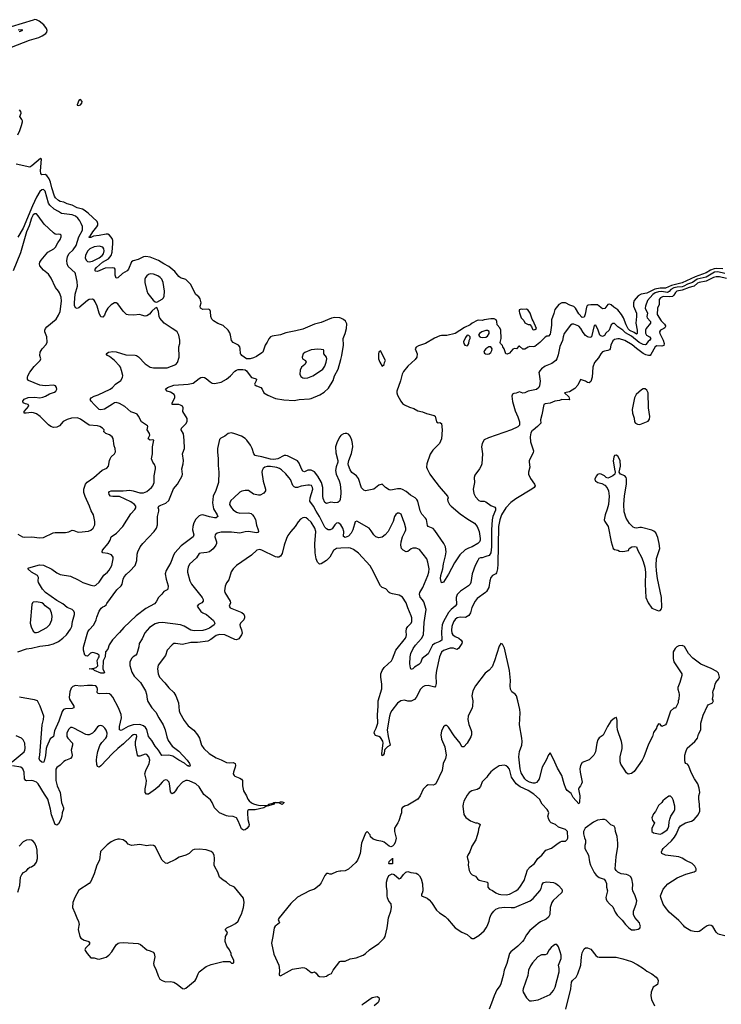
# Model space of a CAD drawing. Header units: inches. Extents: x 1473912 to 1647258, y 640388 to 773423.
# Tile 417 of 420: x 1586211 to 1594490, y 709068 to 720695. Entities that reach past the tile are written whole.
import ezdxf

# ---------------------------------------------------------------- set-up
doc = ezdxf.new("R2010")
doc.units = ezdxf.units.IN
doc.header["$MEASUREMENT"] = 0
for name, color, linetype in [('B5780', 7, 'Continuous'), ('B5781', 7, 'Continuous'), ('B5782', 7, 'Continuous'), ('B5790', 7, 'Continuous'), ('B5791', 7, 'Continuous')]:
    doc.layers.add(name, color=color, linetype=linetype)

msp = doc.modelspace()

# ---------------------------------------------------------------- linework, layer by layer
at = {"layer": 'B5780', "color": 5, "elevation": 720}
for points in [[(1586909, 710000), (1586902, 709950), (1586919, 709870), (1586931, 709850), (1586970, 709827), (1587015, 709815), (1587024, 709810), (1587037, 709790), (1587027, 709770), (1586986, 709730), (1586981, 709710), (1586983, 709703), (1587005, 709670), (1587050, 709618), (1587090, 709619), (1587124, 709604), (1587150, 709600), (1587230, 709625), (1587261, 709650), (1587298, 709690), (1587348, 709772), (1587371, 709789), (1587390, 709796), (1587430, 709800), (1587608, 709788), (1587635, 709775), (1587710, 709711), (1587750, 709701), (1587785, 709685), (1587798, 709670), (1587806, 709630), (1587788, 709550), (1587793, 709530), (1587822, 709470), (1587844, 709404), (1587866, 709366), (1587890, 709348), (1587930, 709335), (1587990, 709337), (1588030, 709330), (1588070, 709308), (1588130, 709256), (1588150, 709251), (1588170, 709259), (1588280, 709350), (1588294, 709370), (1588315, 709430), (1588327, 709450), (1588410, 709513), (1588470, 709538), (1588612, 709572), (1588690, 709574), (1588710, 709554), (1588730, 709554), (1588736, 709564), (1588738, 709590), (1588708, 709648), (1588707, 709667), (1588688, 709710), (1588655, 709755), (1588635, 709810), (1588639, 709870), (1588653, 709887), (1588662, 709910), (1588655, 709930), (1588635, 709950), (1588654, 709970), (1588714, 710000)], [(1589236, 710000), (1589227, 709993), (1589213, 709970), (1589199, 709870), (1589182, 709790), (1589210, 709662), (1589267, 709530), (1589276, 709470), (1589272, 709412), (1589290, 709405), (1589430, 709483), (1589550, 709503), (1589570, 709501), (1589590, 709491), (1589650, 709444), (1589670, 709444), (1589690, 709450), (1589710, 709436), (1589728, 709408), (1589750, 709395), (1589790, 709391), (1589830, 709401), (1589850, 709415), (1589890, 709431), (1589909, 709470), (1589987, 709573), (1590000, 709577)]]:
    msp.add_lwpolyline(points, dxfattribs=at)
at = {"layer": 'B5781', "color": 5}
for points, elevation in [([(1586930, 719752), (1586910, 719739), (1586889, 719690), (1586890, 719685), (1586910, 719680), (1586930, 719690), (1586945, 719710), (1586947, 719730)], 640), ([(1587150, 718019), (1587090, 718013), (1587039, 717990), (1587010, 717962), (1586986, 717910), (1586984, 717884), (1586994, 717854), (1587010, 717839), (1587030, 717835), (1587070, 717842), (1587150, 717881), (1587185, 717910), (1587198, 717930), (1587207, 717967), (1587202, 717990), (1587190, 718007)], 660), ([(1587750, 717694), (1587730, 717686), (1587710, 717670), (1587697, 717650), (1587689, 717630), (1587687, 717590), (1587712, 717492), (1587723, 717463), (1587784, 717384), (1587810, 717362), (1587830, 717358), (1587890, 717395), (1587908, 717412), (1587916, 717430), (1587921, 717490), (1587905, 717590), (1587888, 717630), (1587870, 717650), (1587842, 717670), (1587790, 717691)], 660), ([(1589730, 716803), (1589650, 716795), (1589574, 716766), (1589555, 716750), (1589544, 716710), (1589547, 716690), (1589584, 716670), (1589592, 716650), (1589576, 716624), (1589535, 716590), (1589522, 716558), (1589518, 716510), (1589530, 716481), (1589550, 716465), (1589570, 716460), (1589610, 716465), (1589670, 716489), (1589750, 716539), (1589786, 716570), (1589810, 716605), (1589826, 716650), (1589834, 716690), (1589833, 716710), (1589798, 716750), (1589801, 716790), (1589796, 716796), (1589770, 716802)], 660), ([(1586410, 713819), (1586370, 713815), (1586362, 713810), (1586352, 713788), (1586336, 713570), (1586346, 713526), (1586370, 713475), (1586390, 713459), (1586410, 713458), (1586430, 713464), (1586530, 713517), (1586566, 713554), (1586590, 713610), (1586592, 713650), (1586587, 713690), (1586570, 713731), (1586513, 713773), (1586490, 713798), (1586473, 713810)], 680), ([(1589148, 711412), (1589145, 711425), (1589148, 711430), (1589198, 711442), (1589210, 711451), (1589268, 711452), (1589290, 711460), (1589310, 711460), (1589332, 711450), (1589310, 711429), (1589270, 711449), (1589230, 711450), (1589214, 711446), (1589214, 711430)], 680)]:
    msp.add_lwpolyline(points, close=True, dxfattribs=dict(at, elevation=elevation))
for points, elevation in [([(1586190, 719336), (1586213, 719387), (1586233, 719447), (1586243, 719490), (1586242, 719502), (1586237, 719517), (1586214, 719550), (1586227, 719590), (1586225, 719610), (1586210, 719630)], 640), ([(1590000, 717169), (1589990, 717173), (1589930, 717179), (1589890, 717171), (1589770, 717118), (1589690, 717101), (1589550, 717042), (1589470, 717020), (1589350, 716997), (1589290, 716974), (1589190, 716957), (1589170, 716948), (1589150, 716927), (1589132, 716888), (1589107, 716850), (1589079, 716770), (1589070, 716760), (1589004, 716716), (1588970, 716701), (1588930, 716690), (1588889, 716690), (1588831, 716731), (1588823, 716743), (1588818, 716750), (1588813, 716813), (1588807, 716830), (1588792, 716850), (1588730, 716884), (1588710, 716907), (1588700, 716970), (1588690, 716996), (1588670, 717030), (1588610, 717084), (1588549, 717109), (1588499, 717139), (1588479, 717159), (1588465, 717190), (1588463, 717250), (1588455, 717270), (1588437, 717277), (1588370, 717273), (1588344, 717290), (1588342, 717310), (1588353, 717350), (1588339, 717399), (1588324, 717424), (1588289, 717450), (1588228, 717570), (1588170, 717628), (1588110, 717647), (1588090, 717663), (1588042, 717722), (1587970, 717782), (1587910, 717811), (1587850, 717853), (1587750, 717890), (1587701, 717899), (1587670, 717893), (1587610, 717864), (1587550, 717848), (1587530, 717835), (1587494, 717750), (1587477, 717730), (1587424, 717696), (1587370, 717645), (1587350, 717641), (1587339, 717679), (1587339, 717750), (1587330, 717760), (1587310, 717763), (1587221, 717759), (1587190, 717750), (1587149, 717729), (1587123, 717723), (1587104, 717724), (1587100, 717730), (1587103, 717750), (1587117, 717770), (1587188, 717830), (1587259, 717870), (1587290, 717910), (1587302, 717950), (1587310, 718050), (1587308, 718088), (1587300, 718110), (1587269, 718149), (1587250, 718161), (1587230, 718164), (1587150, 718145), (1587083, 718137), (1587050, 718121), (1587030, 718124), (1587029, 718130), (1587042, 718138), (1587073, 718190), (1587122, 718250), (1587131, 718270), (1587132, 718290), (1587124, 718310), (1587018, 718410), (1586970, 718446), (1586950, 718457), (1586890, 718474), (1586830, 718505), (1586770, 718519), (1586730, 718540), (1586690, 718549), (1586670, 718560), (1586634, 718590), (1586622, 718610), (1586590, 718710), (1586576, 718776), (1586557, 718817), (1586530, 718853), (1586510, 718867), (1586470, 718864), (1586459, 718879), (1586457, 718910), (1586469, 719049), (1586456, 719056), (1586353, 718967), (1586330, 718954), (1586170, 718989)], 640), ([(1586190, 713229), (1586290, 713267), (1586350, 713273), (1586450, 713299), (1586550, 713309), (1586610, 713324), (1586670, 713354), (1586719, 713390), (1586763, 713430), (1586810, 713498), (1586826, 713530), (1586835, 713590), (1586856, 713670), (1586856, 713690), (1586849, 713710), (1586830, 713730), (1586772, 713752), (1586719, 713799), (1586650, 713838), (1586515, 713930), (1586481, 713970), (1586431, 714050), (1586428, 714070), (1586431, 714110), (1586422, 714130), (1586350, 714170), (1586310, 714207), (1586310, 714218), (1586317, 714223), (1586443, 714257), (1586490, 714255), (1586590, 714208), (1586650, 714165), (1586690, 714144), (1586810, 714122), (1586901, 714081), (1586955, 714050), (1587050, 714018), (1587089, 714011), (1587110, 714016), (1587150, 714053), (1587205, 714135), (1587248, 714172), (1587266, 714194), (1587296, 714250), (1587315, 714330), (1587314, 714350), (1587294, 714374), (1587252, 714392), (1587190, 714400), (1587184, 714410), (1587189, 714430), (1587254, 714510), (1587277, 714550), (1587291, 714589), (1587352, 714630), (1587426, 714710), (1587521, 714859), (1587570, 714910), (1587582, 714930), (1587581, 714950), (1587567, 714970), (1587522, 715002), (1587390, 715063), (1587310, 715064), (1587283, 715070), (1587265, 715090), (1587261, 715110), (1587270, 715123), (1587290, 715130), (1587430, 715131), (1587510, 715139), (1587550, 715132), (1587629, 715109), (1587670, 715106), (1587710, 715122), (1587765, 715170), (1587781, 715190), (1587796, 715230), (1587798, 715310), (1587813, 715390), (1587813, 715410), (1587802, 715442), (1587783, 715470), (1587767, 715510), (1587776, 715570), (1587778, 715650), (1587792, 715730), (1587773, 715734), (1587750, 715731), (1587730, 715741), (1587727, 715750), (1587746, 715790), (1587742, 715810), (1587716, 715850), (1587722, 715890), (1587717, 715897), (1587647, 715947), (1587613, 716013), (1587595, 716035), (1587570, 716048), (1587523, 716063), (1587450, 716126), (1587390, 716163), (1587350, 716173), (1587330, 716169), (1587304, 716156), (1587210, 716094), (1587170, 716086), (1587150, 716092), (1587090, 716150), (1587053, 716190), (1587043, 716210), (1587053, 716230), (1587089, 716250), (1587135, 716265), (1587278, 716330), (1587306, 716350), (1587341, 716390), (1587403, 716436), (1587425, 716470), (1587426, 716494), (1587414, 716554), (1587402, 716590), (1587390, 716608), (1587330, 716670), (1587270, 716716), (1587245, 716730), (1587233, 716750), (1587259, 716770), (1587310, 716778), (1587350, 716771), (1587463, 716737), (1587573, 716733), (1587590, 716728), (1587614, 716714), (1587690, 716631), (1587751, 716590), (1587790, 716582), (1587950, 716583), (1588055, 716625), (1588073, 716647), (1588092, 716708), (1588089, 716830), (1588100, 716870), (1588101, 716910), (1588090, 716970), (1588068, 717008), (1588030, 717038), (1588008, 717048), (1587917, 717110), (1587864, 717170), (1587855, 717190), (1587849, 717250), (1587830, 717298), (1587810, 717288), (1587770, 717254), (1587742, 717218), (1587710, 717199), (1587690, 717194), (1587650, 717204), (1587630, 717214), (1587554, 717206), (1587490, 717208), (1587470, 717215), (1587430, 717252), (1587370, 717341), (1587350, 717352), (1587330, 717351), (1587290, 717326), (1587251, 717289), (1587229, 717250), (1587210, 717204), (1587190, 717183), (1587170, 717185), (1587147, 717230), (1587124, 717310), (1587103, 717363), (1587090, 717384), (1587070, 717396), (1587030, 717390), (1587010, 717377), (1586910, 717292), (1586890, 717284), (1586870, 717293), (1586859, 717319), (1586858, 717350), (1586867, 717453), (1586893, 717550), (1586890, 717602), (1586870, 717695), (1586865, 717705), (1586782, 717782), (1586770, 717810), (1586766, 717850), (1586773, 717893), (1586789, 717930), (1586843, 717977), (1586879, 718030), (1586910, 718130), (1586952, 718210), (1586951, 718251), (1586938, 718290), (1586920, 718320), (1586898, 718350), (1586870, 718375), (1586830, 718391), (1586705, 718405), (1586670, 718431), (1586618, 718458), (1586565, 718505), (1586549, 718529), (1586512, 718670), (1586490, 718690), (1586470, 718686), (1586450, 718665), (1586410, 718598), (1586362, 718498), (1586250, 718231), (1586190, 718127)], 660), ([(1586190, 714621), (1586242, 714590), (1586270, 714585), (1586352, 714588), (1586445, 714575), (1586490, 714581), (1586605, 714635), (1586630, 714639), (1586750, 714638), (1586790, 714648), (1586830, 714666), (1586850, 714665), (1586890, 714648), (1586910, 714645), (1587023, 714657), (1587050, 714667), (1587079, 714690), (1587096, 714730), (1587096, 714770), (1587081, 714850), (1587055, 714895), (1587036, 714950), (1586983, 715063), (1586966, 715110), (1586967, 715150), (1586987, 715210), (1587006, 715234), (1587086, 715290), (1587185, 715375), (1587239, 715401), (1587257, 715423), (1587269, 715490), (1587277, 715510), (1587290, 715531), (1587329, 715570), (1587342, 715590), (1587339, 715630), (1587324, 715664), (1587313, 715750), (1587303, 715770), (1587270, 715794), (1587229, 715810), (1587210, 715825), (1587205, 715830), (1587209, 715850), (1587189, 715870), (1587157, 715890), (1587130, 715899), (1587030, 715905), (1586930, 715977), (1586894, 715994), (1586822, 715990), (1586770, 715975), (1586724, 715950), (1586682, 715898), (1586650, 715882), (1586610, 715878), (1586579, 715890), (1586550, 715910), (1586454, 716010), (1586410, 716041), (1586374, 716054), (1586350, 716057), (1586288, 716048), (1586262, 716050), (1586263, 716070), (1586317, 716130), (1586309, 716149), (1586278, 716158), (1586253, 716170), (1586249, 716190), (1586265, 716215), (1586310, 716232), (1586390, 716236), (1586450, 716231), (1586483, 716237), (1586515, 716250), (1586562, 716278), (1586622, 716298), (1586637, 716310), (1586649, 716330), (1586645, 716350), (1586633, 716370), (1586610, 716381), (1586510, 716372), (1586450, 716381), (1586316, 716436), (1586303, 716450), (1586302, 716470), (1586308, 716490), (1586330, 716533), (1586381, 716599), (1586453, 716670), (1586461, 716690), (1586449, 716730), (1586453, 716770), (1586476, 716810), (1586522, 716858), (1586534, 716886), (1586530, 716950), (1586508, 717010), (1586507, 717030), (1586517, 717050), (1586532, 717068), (1586640, 717160), (1586670, 717205), (1586689, 717250), (1586703, 717370), (1586700, 717420), (1586681, 717470), (1586670, 717490), (1586633, 717533), (1586582, 717642), (1586549, 717689), (1586490, 717736), (1586450, 717790), (1586444, 717810), (1586450, 717830), (1586464, 717856), (1586543, 717950), (1586612, 717990), (1586635, 718010), (1586660, 718060), (1586690, 718098), (1586701, 718130), (1586699, 718150), (1586690, 718157), (1586670, 718161), (1586650, 718159), (1586630, 718164), (1586610, 718177), (1586499, 718279), (1586430, 718380), (1586410, 718401), (1586390, 718402), (1586370, 718389), (1586350, 718352), (1586321, 718259), (1586290, 718188), (1586219, 717941), (1586133, 717730)], 680), ([(1590000, 715099), (1589992, 715028), (1589984, 715010), (1589965, 714995), (1589930, 714991), (1589884, 714996), (1589830, 714982), (1589810, 714993), (1589790, 715039), (1589786, 715070), (1589786, 715170), (1589771, 715230), (1589730, 715305), (1589690, 715355), (1589650, 715376), (1589630, 715377), (1589610, 715374), (1589570, 715355), (1589550, 715364), (1589535, 715390), (1589510, 715460), (1589490, 715486), (1589370, 715543), (1589350, 715548), (1589330, 715547), (1589255, 715510), (1589210, 715503), (1589170, 715507), (1589070, 715534), (1589004, 715544), (1588990, 715550), (1588973, 715570), (1588954, 715630), (1588933, 715670), (1588893, 715730), (1588870, 715751), (1588830, 715775), (1588750, 715805), (1588710, 715815), (1588670, 715810), (1588630, 715776), (1588586, 715754), (1588570, 715736), (1588545, 715630), (1588543, 715590), (1588551, 715511), (1588551, 715430), (1588559, 715350), (1588557, 715230), (1588526, 715134), (1588495, 715070), (1588484, 714990), (1588498, 714918), (1588540, 714850), (1588547, 714830), (1588530, 714813), (1588508, 714812), (1588450, 714823), (1588370, 714848), (1588350, 714844), (1588330, 714835), (1588290, 714795), (1588267, 714753), (1588252, 714710), (1588249, 714669), (1588266, 714610), (1588259, 714590), (1588118, 714482), (1588042, 714398), (1588024, 714370), (1587993, 714287), (1587940, 714190), (1587929, 714150), (1587939, 714090), (1587962, 714010), (1587959, 713970), (1587950, 713961), (1587910, 713944), (1587888, 713910), (1587850, 713870), (1587820, 713820), (1587801, 713799), (1587699, 713741), (1587585, 713655), (1587441, 713519), (1587390, 713459), (1587306, 713374), (1587268, 713312), (1587250, 713262), (1587225, 713230), (1587219, 713170), (1587196, 713124), (1587190, 713030), (1587213, 712987), (1587202, 712978), (1587170, 712980), (1587092, 713010), (1587082, 713022), (1587029, 713030), (1587090, 713037), (1587113, 713046), (1587133, 713067), (1587125, 713130), (1587139, 713161), (1587148, 713170), (1587148, 713190), (1587125, 713205), (1587090, 713219), (1587070, 713221), (1587047, 713213), (1587010, 713178), (1586990, 713182), (1586978, 713190), (1586962, 713250), (1586965, 713285), (1587015, 713465), (1587030, 713491), (1587084, 713550), (1587112, 713608), (1587120, 713640), (1587149, 713711), (1587173, 713747), (1587190, 713761), (1587212, 713768), (1587230, 713785), (1587238, 713802), (1587358, 713962), (1587409, 714010), (1587419, 714030), (1587433, 714090), (1587445, 714115), (1587472, 714148), (1587510, 714181), (1587572, 714250), (1587594, 714310), (1587597, 714383), (1587603, 714410), (1587634, 714470), (1587662, 714510), (1587797, 714650), (1587827, 714690), (1587836, 714730), (1587836, 714830), (1587851, 714890), (1587853, 714910), (1587845, 714930), (1587852, 714950), (1587876, 714964), (1587934, 714986), (1587970, 715019), (1588025, 715155), (1588073, 715210), (1588129, 715310), (1588133, 715327), (1588124, 715390), (1588141, 715450), (1588145, 715490), (1588130, 715570), (1588149, 715611), (1588154, 715630), (1588153, 715730), (1588143, 715803), (1588118, 715850), (1588122, 715870), (1588170, 715921), (1588187, 715950), (1588187, 715987), (1588136, 716070), (1588138, 716110), (1588131, 716131), (1588110, 716144), (1588090, 716150), (1588009, 716150), (1588008, 716170), (1588040, 716230), (1588042, 716250), (1588033, 716270), (1587990, 716297), (1587949, 716310), (1587930, 716330), (1587953, 716350), (1588030, 716380), (1588198, 716390), (1588258, 716402), (1588330, 716459), (1588350, 716469), (1588370, 716472), (1588390, 716469), (1588410, 716457), (1588457, 716417), (1588482, 716402), (1588510, 716397), (1588550, 716405), (1588590, 716416), (1588652, 716450), (1588698, 716490), (1588750, 716545), (1588770, 716556), (1588790, 716563), (1588844, 716564), (1588870, 716561), (1588886, 716550), (1588929, 716489), (1588947, 716470), (1588990, 716458), (1589004, 716450), (1589002, 716430), (1588982, 716390), (1588984, 716384), (1589005, 716370), (1589055, 716350), (1589072, 716332), (1589090, 716290), (1589140, 716260), (1589230, 716223), (1589326, 716206), (1589450, 716199), (1589510, 716209), (1589630, 716217), (1589650, 716223), (1589754, 716266), (1589804, 716296), (1589855, 716345), (1589910, 716435), (1589925, 716490), (1589968, 716570), (1590000, 716683)], 640), ([(1590000, 715785), (1589988, 715770), (1589956, 715710), (1589939, 715650), (1589941, 715581), (1589965, 715490), (1589965, 715470), (1589944, 715416), (1589937, 715370), (1589944, 715330), (1589981, 715250), (1589993, 715210), (1590000, 715124)], 640), ([(1590000, 714731), (1589976, 714750), (1589970, 714753), (1589950, 714750), (1589930, 714730), (1589898, 714682), (1589874, 714670), (1589850, 714672), (1589830, 714682), (1589810, 714702), (1589749, 714830), (1589710, 714890), (1589677, 714950), (1589636, 715010), (1589637, 715050), (1589668, 715150), (1589667, 715170), (1589653, 715193), (1589630, 715200), (1589610, 715198), (1589534, 715186), (1589490, 715169), (1589467, 715170), (1589450, 715179), (1589435, 715195), (1589405, 715265), (1589388, 715290), (1589353, 715333), (1589301, 715381), (1589275, 715395), (1589245, 715405), (1589170, 715420), (1589130, 715420), (1589102, 715410), (1589085, 715395), (1589072, 715370), (1589069, 715351), (1589085, 715245), (1589110, 715150), (1589110, 715130), (1589090, 715102), (1589050, 715081), (1589030, 715080), (1588970, 715092), (1588910, 715135), (1588870, 715137), (1588833, 715127), (1588810, 715115), (1588736, 715050), (1588704, 715016), (1588690, 714990), (1588688, 714970), (1588710, 714930), (1588730, 714909), (1588770, 714881), (1588810, 714869), (1588910, 714873), (1588942, 714862), (1588958, 714850), (1588975, 714830), (1588994, 714794), (1589005, 714725), (1589026, 714670), (1589027, 714650), (1589019, 714641), (1589005, 714635), (1588910, 714650), (1588873, 714647), (1588808, 714632), (1588710, 714642), (1588630, 714644), (1588590, 714642), (1588541, 714630), (1588518, 714610), (1588513, 714590), (1588532, 714530), (1588533, 714510), (1588525, 714490), (1588493, 714447), (1588450, 714410), (1588418, 714402), (1588350, 714397), (1588330, 714390), (1588298, 714342), (1588216, 714264), (1588199, 714230), (1588190, 714190), (1588192, 714170), (1588217, 714070), (1588240, 714030), (1588364, 713870), (1588375, 713850), (1588376, 713830), (1588361, 713810), (1588321, 713790), (1588305, 713770), (1588350, 713705), (1588370, 713689), (1588415, 713670), (1588499, 713599), (1588514, 713570), (1588507, 713550), (1588451, 713510), (1588410, 713493), (1588370, 713484), (1588270, 713478), (1588230, 713486), (1588150, 713533), (1588109, 713551), (1587897, 713577), (1587850, 713574), (1587810, 713562), (1587741, 713519), (1587687, 713453), (1587656, 713384), (1587622, 713330), (1587618, 713290), (1587594, 713206), (1587580, 713190), (1587551, 713170), (1587530, 713150), (1587512, 713110), (1587512, 713070), (1587535, 712990), (1587562, 712942), (1587635, 712870), (1587694, 712770), (1587709, 712730), (1587714, 712670), (1587724, 712644), (1587770, 712570), (1587819, 712519), (1587852, 712450), (1587904, 712370), (1587929, 712310), (1587946, 712226), (1587963, 712183), (1588010, 712118), (1588090, 712056), (1588188, 711950), (1588213, 711910), (1588221, 711890), (1588218, 711882), (1588210, 711875), (1588203, 711883), (1588190, 711886), (1588155, 711915), (1588090, 711950), (1588017, 711997), (1587970, 712009), (1587888, 712008), (1587848, 712070), (1587810, 712116), (1587770, 712184), (1587732, 712230), (1587712, 712312), (1587697, 712337), (1587670, 712357), (1587629, 712371), (1587550, 712369), (1587490, 712350), (1587410, 712301), (1587390, 712309), (1587387, 712350), (1587413, 712450), (1587410, 712490), (1587376, 712570), (1587310, 712694), (1587290, 712720), (1587270, 712733), (1587230, 712738), (1587154, 712734), (1587138, 712738), (1587126, 712750), (1587128, 712790), (1587125, 712810), (1587110, 712827), (1587070, 712831), (1587010, 712832), (1586930, 712825), (1586870, 712833), (1586839, 712821), (1586819, 712801), (1586803, 712757), (1586793, 712690), (1586797, 712670), (1586849, 712590), (1586851, 712569), (1586830, 712560), (1586750, 712559), (1586729, 712551), (1586713, 712527), (1586673, 712410), (1586622, 712298), (1586611, 712229), (1586570, 712203), (1586529, 712111), (1586523, 712090), (1586515, 712005), (1586500, 711940), (1586490, 711922), (1586470, 711929), (1586447, 711947), (1586440, 711970), (1586448, 712012), (1586475, 712370), (1586491, 712430), (1586494, 712470), (1586451, 712590), (1586420, 712650), (1586384, 712664), (1586270, 712682), (1586210, 712697)], 660), ([(1590000, 714454), (1589948, 714452), (1589915, 714425), (1589870, 714350), (1589832, 714310), (1589770, 714268), (1589750, 714265), (1589736, 714276), (1589725, 714290), (1589710, 714329), (1589698, 714398), (1589693, 714507), (1589704, 714650), (1589695, 714690), (1589650, 714760), (1589610, 714798), (1589590, 714812), (1589570, 714818), (1589550, 714814), (1589524, 714796), (1589495, 714765), (1589462, 714710), (1589409, 714651), (1589376, 714604), (1589359, 714570), (1589330, 714490), (1589309, 714391), (1589290, 714361), (1589270, 714349), (1589250, 714348), (1589230, 714352), (1589070, 714432), (1589043, 714437), (1589010, 714432), (1588948, 714372), (1588770, 714250), (1588730, 714209), (1588706, 714174), (1588678, 714082), (1588653, 714047), (1588635, 714005), (1588628, 713950), (1588633, 713930), (1588694, 713830), (1588699, 713810), (1588683, 713770), (1588694, 713750), (1588834, 713694), (1588854, 713674), (1588864, 713650), (1588864, 713630), (1588855, 713610), (1588818, 713570), (1588809, 713550), (1588812, 713530), (1588830, 713490), (1588835, 713450), (1588828, 713430), (1588795, 713385), (1588770, 713374), (1588750, 713375), (1588630, 713432), (1588570, 713437), (1588530, 713425), (1588465, 713375), (1588430, 713356), (1588310, 713341), (1588230, 713339), (1588130, 713318), (1588050, 713330), (1588030, 713327), (1588010, 713313), (1587949, 713251), (1587930, 713189), (1587846, 713074), (1587836, 713030), (1587844, 712970), (1587859, 712930), (1587923, 712863), (1587970, 712805), (1588029, 712750), (1588055, 712710), (1588083, 712630), (1588094, 712534), (1588100, 712510), (1588150, 712421), (1588197, 712357), (1588264, 712304), (1588310, 712250), (1588333, 712210), (1588356, 712130), (1588382, 712090), (1588448, 712028), (1588530, 711978), (1588590, 711955), (1588650, 711924), (1588690, 711919), (1588730, 711924), (1588753, 711913), (1588756, 711890), (1588754, 711870), (1588733, 711810), (1588730, 711790), (1588740, 711770), (1588750, 711762), (1588810, 711739), (1588830, 711727), (1588838, 711710), (1588840, 711650), (1588852, 711590), (1588889, 711529), (1588904, 711490), (1588920, 711470), (1588947, 711447), (1588970, 711436), (1589010, 711422), (1589050, 711416), (1589138, 711418), (1589148, 711412)], 680), ([(1589148, 711412), (1589117, 711403), (1589090, 711388), (1588990, 711366), (1588916, 711364), (1588902, 711358), (1588897, 711350), (1588897, 711330), (1588904, 711250), (1588918, 711190), (1588914, 711170), (1588890, 711144), (1588870, 711130), (1588850, 711124), (1588830, 711141), (1588790, 711235), (1588770, 711270), (1588730, 711287), (1588670, 711290), (1588650, 711295), (1588570, 711330), (1588510, 711390), (1588481, 711450), (1588461, 711481), (1588384, 711544), (1588330, 711635), (1588288, 711670), (1588210, 711708), (1588190, 711713), (1588170, 711710), (1588130, 711690), (1588073, 711630), (1588050, 711588), (1588030, 711564), (1588010, 711554), (1588001, 711561), (1587990, 711579), (1587983, 711650), (1587973, 711693), (1587950, 711717), (1587930, 711720), (1587910, 711710), (1587890, 711691), (1587845, 711635), (1587813, 711607), (1587731, 711550), (1587707, 711550), (1587690, 711570), (1587691, 711611), (1587705, 711670), (1587708, 711710), (1587689, 711790), (1587700, 711830), (1587737, 711910), (1587745, 711950), (1587735, 711990), (1587710, 712020), (1587690, 712024), (1587630, 711999), (1587610, 712000), (1587600, 712010), (1587577, 712130), (1587578, 712170), (1587593, 712230), (1587589, 712250), (1587570, 712255), (1587551, 712250), (1587530, 712233), (1587437, 712143), (1587369, 712090), (1587304, 712030), (1587170, 711884), (1587150, 711870), (1587130, 711876), (1587121, 711901), (1587117, 711950), (1587121, 711990), (1587132, 712052), (1587157, 712123), (1587181, 712159), (1587228, 712210), (1587239, 712230), (1587244, 712270), (1587230, 712307), (1587215, 712330), (1587190, 712352), (1587170, 712360), (1587150, 712358), (1587130, 712344), (1587090, 712290), (1587068, 712270), (1587030, 712252), (1587010, 712252), (1586990, 712254), (1586850, 712331), (1586830, 712337), (1586810, 712337), (1586786, 712314), (1586768, 712270), (1586765, 712250), (1586767, 712230), (1586777, 712210), (1586832, 712150), (1586834, 712130), (1586820, 712070), (1586830, 712010), (1586826, 711990), (1586811, 711969), (1586751, 711949), (1586730, 711937), (1586687, 711893), (1586650, 711866), (1586637, 711843), (1586638, 711710), (1586653, 711650), (1586687, 711570), (1586705, 711450), (1586726, 711390), (1586726, 711374), (1586712, 711330), (1586709, 711289), (1586697, 711250), (1586670, 711200), (1586650, 711182), (1586630, 711191), (1586585, 711305), (1586573, 711373), (1586544, 711490), (1586502, 711550), (1586430, 711671), (1586410, 711690), (1586370, 711708), (1586350, 711713), (1586290, 711706), (1586283, 711710), (1586268, 711730), (1586262, 711810), (1586249, 711850), (1586225, 711870), (1586126, 711886)], 680), ([(1586122, 711930), (1586263, 712050), (1586273, 712070), (1586276, 712090), (1586273, 712150), (1586252, 712190), (1586231, 712211), (1586170, 712239)], 680), ([(1586189, 710391), (1586213, 710470), (1586219, 710570), (1586237, 710603), (1586257, 710623), (1586290, 710646), (1586310, 710671), (1586330, 710686), (1586350, 710691), (1586390, 710719), (1586410, 710745), (1586421, 710790), (1586416, 710890), (1586410, 710922), (1586390, 710973), (1586370, 710995), (1586350, 711006), (1586329, 711009), (1586290, 711007), (1586250, 710987), (1586204, 710936)], 720), ([(1588714, 710000), (1588758, 710022), (1588787, 710050), (1588803, 710090), (1588827, 710133), (1588852, 710210), (1588861, 710270), (1588850, 710322), (1588745, 710450), (1588730, 710461), (1588690, 710476), (1588653, 710510), (1588610, 710533), (1588569, 710570), (1588549, 710630), (1588513, 710690), (1588506, 710710), (1588509, 710790), (1588506, 710830), (1588490, 710859), (1588470, 710873), (1588410, 710893), (1588330, 710900), (1588270, 710896), (1588250, 710887), (1588210, 710849), (1588170, 710829), (1588094, 710806), (1588050, 710777), (1587950, 710733), (1587930, 710737), (1587892, 710772), (1587811, 710930), (1587790, 710943), (1587750, 710947), (1587710, 710938), (1587630, 710957), (1587530, 710945), (1587490, 710961), (1587470, 710984), (1587430, 711009), (1587390, 711019), (1587370, 711019), (1587330, 711007), (1587290, 710985), (1587241, 710950), (1587166, 710874), (1587151, 710770), (1587122, 710710), (1587089, 710610), (1587050, 710519), (1587030, 710496), (1586910, 710415), (1586861, 710330), (1586839, 710270), (1586835, 710210), (1586863, 710150), (1586883, 710090), (1586905, 710045), (1586911, 710010), (1586909, 710000)], 720), ([(1590000, 710642), (1589990, 710641), (1589950, 710633), (1589890, 710606), (1589870, 710605), (1589850, 710614), (1589830, 710614), (1589810, 710589), (1589770, 710504), (1589746, 710470), (1589690, 710430), (1589630, 710409), (1589490, 710332), (1589410, 710260), (1589271, 710090), (1589261, 710070), (1589278, 710030), (1589236, 710000)], 720)]:
    msp.add_lwpolyline(points, dxfattribs=dict(at, elevation=elevation))
at = {"layer": 'B5782', "color": 5}
for points, elevation in [([(1586112, 720370), (1586327, 720453), (1586435, 720485), (1586476, 720504), (1586518, 720530), (1586532, 720548), (1586533, 720567), (1586526, 720590), (1586494, 720634), (1586439, 720679), (1586410, 720693), (1586390, 720695), (1586370, 720690), (1586110, 720610)], 640), ([(1586206, 720554), (1586219, 720561), (1586249, 720570), (1586235, 720575), (1586191, 720570)], 660)]:
    msp.add_lwpolyline(points, dxfattribs=dict(at, elevation=elevation))
at = {"layer": 'B5790', "color": 5}
for points, elevation in [([(1590000, 709577), (1590010, 709579), (1590050, 709577), (1590110, 709604), (1590183, 709617), (1590264, 709650), (1590290, 709667), (1590337, 709710), (1590450, 709785), (1590510, 709850), (1590522, 709870), (1590547, 709970), (1590551, 710000)], 720), ([(1591326, 710000), (1591351, 709970), (1591430, 709919), (1591490, 709891), (1591530, 709856), (1591550, 709847), (1591570, 709847), (1591630, 709882), (1591690, 709935), (1591715, 709970), (1591731, 710000)], 720), ([(1592301, 710000), (1592230, 709940), (1592190, 709890), (1592161, 709830), (1592144, 709810), (1592090, 709754), (1592007, 709690), (1591989, 709670), (1591958, 709550), (1591927, 709470), (1591915, 709410), (1591887, 709310), (1591880, 709290), (1591842, 709238), (1591810, 709170), (1591780, 709080), (1591749, 709010)], 720), ([(1593370, 710000), (1593399, 709970), (1593430, 709948), (1593470, 709947), (1593510, 709955), (1593530, 709966), (1593537, 709990), (1593534, 710000)], 740), ([(1594337, 710000), (1594323, 709997), (1594287, 709973), (1594250, 709940), (1594230, 709928), (1594210, 709923), (1594170, 709927), (1594130, 709938), (1594090, 709959), (1594061, 709981), (1594044, 710000)], 720), ([(1594530, 709877), (1594470, 709891), (1594450, 709900), (1594430, 709922), (1594390, 709986), (1594370, 710000), (1594368, 710000)], 720), ([(1592655, 709010), (1592715, 709250), (1592723, 709330), (1592734, 709350), (1592779, 709390), (1592796, 709430), (1592834, 709530), (1592840, 709630), (1592850, 709675), (1592870, 709722), (1592886, 709734), (1592910, 709736), (1592950, 709718), (1593010, 709645), (1593030, 709630), (1593050, 709624), (1593250, 709624), (1593330, 709606), (1593430, 709573), (1593498, 709538), (1593571, 709491), (1593610, 709459), (1593670, 709429), (1593720, 709390), (1593737, 709370), (1593744, 709350), (1593743, 709317), (1593736, 709304), (1593688, 709272), (1593664, 709210), (1593660, 709170), (1593667, 709127), (1593703, 709050)], 720), ([(1590250, 709059), (1590265, 709075), (1590370, 709147), (1590430, 709161), (1590450, 709150), (1590454, 709134), (1590450, 709104), (1590440, 709090), (1590395, 709050)], 680)]:
    msp.add_lwpolyline(points, dxfattribs=dict(at, elevation=elevation))
at = {"layer": 'B5790', "color": 5, "elevation": 740}
msp.add_lwpolyline([(1592550, 709774), (1592530, 709774), (1592510, 709764), (1592482, 709738), (1592459, 709710), (1592430, 709661), (1592410, 709652), (1592370, 709652), (1592325, 709630), (1592263, 709557), (1592239, 709521), (1592215, 709470), (1592207, 709410), (1592154, 709250), (1592150, 709230), (1592153, 709210), (1592190, 709144), (1592217, 709117), (1592230, 709110), (1592250, 709110), (1592330, 709122), (1592470, 709186), (1592510, 709230), (1592530, 709271), (1592576, 709450), (1592578, 709490), (1592570, 709530), (1592602, 709610), (1592600, 709650), (1592590, 709688), (1592570, 709748)], close=True, dxfattribs=at)
at = {"layer": 'B5791', "color": 5}
for points, elevation in [([(1594510, 717753), (1594430, 717757), (1594407, 717753), (1594364, 717736), (1594310, 717705), (1594183, 717657), (1594030, 717586), (1593904, 717556), (1593830, 717524), (1593770, 717523), (1593706, 717514), (1593610, 717466), (1593546, 717454), (1593510, 717434), (1593462, 717378), (1593453, 717350), (1593454, 717310), (1593488, 717230), (1593490, 717190), (1593480, 717110), (1593498, 717030), (1593496, 716990), (1593490, 716983), (1593462, 717002), (1593410, 717025), (1593390, 717045), (1593367, 717090), (1593336, 717176), (1593314, 717214), (1593270, 717267), (1593221, 717301), (1593190, 717329), (1593170, 717337), (1593150, 717333), (1593115, 717285), (1593090, 717280), (1593030, 717328), (1592950, 717327), (1592918, 717322), (1592906, 717314), (1592898, 717302), (1592882, 717218), (1592870, 717183), (1592850, 717177), (1592810, 717221), (1592768, 717288), (1592750, 717307), (1592704, 717324), (1592650, 717351), (1592610, 717351), (1592573, 717330), (1592526, 717274), (1592515, 717225), (1592486, 717150), (1592488, 717088), (1592476, 717004), (1592470, 716982), (1592450, 716958), (1592430, 716957), (1592410, 716945), (1592350, 716884), (1592290, 716837), (1592270, 716830), (1592230, 716835), (1592210, 716829), (1592170, 716803), (1592150, 716806), (1592110, 716841), (1592101, 716839), (1592072, 716810), (1592050, 716812), (1592030, 716804), (1591990, 716758), (1591965, 716745), (1591949, 716750), (1591929, 716810), (1591914, 716830), (1591909, 716849), (1591886, 716870), (1591882, 716882), (1591894, 716930), (1591888, 717028), (1591875, 717055), (1591847, 717090), (1591843, 717130), (1591832, 717152), (1591810, 717163), (1591770, 717164), (1591691, 717149), (1591670, 717141), (1591630, 717147), (1591610, 717142), (1591551, 717110), (1591525, 717090), (1591459, 717061), (1591350, 716991), (1591250, 716964), (1591190, 716965), (1591170, 716960), (1591107, 716933), (1590999, 716870), (1590917, 716843), (1590891, 716829), (1590878, 716810), (1590900, 716750), (1590899, 716710), (1590879, 716681), (1590790, 716604), (1590738, 716542), (1590724, 716510), (1590705, 716430), (1590660, 716310), (1590661, 716290), (1590670, 716262), (1590710, 716191), (1590730, 716163), (1590750, 716146), (1590810, 716118), (1590862, 716102), (1590910, 716076), (1590964, 716064), (1591010, 716045), (1591101, 716021), (1591113, 716013), (1591119, 715999), (1591130, 715948), (1591150, 715935), (1591170, 715937), (1591190, 715927), (1591196, 715850), (1591190, 715746), (1591166, 715690), (1591088, 715612), (1591056, 715564), (1591017, 715450), (1591013, 715410), (1591018, 715390), (1591049, 715330), (1591083, 715283), (1591162, 715182), (1591258, 715070), (1591267, 715050), (1591261, 715030), (1591262, 715010), (1591284, 714970), (1591301, 714950), (1591410, 714859), (1591498, 714798), (1591579, 714750), (1591610, 714710), (1591634, 714650), (1591644, 714570), (1591643, 714550), (1591637, 714530), (1591617, 714510), (1591552, 714470), (1591505, 714455), (1591466, 714434), (1591404, 714376), (1591340, 714280), (1591270, 714146), (1591210, 714053), (1591190, 714044), (1591178, 714098), (1591181, 714130), (1591203, 714210), (1591211, 714270), (1591237, 714363), (1591243, 714410), (1591236, 714470), (1591217, 714510), (1591110, 714664), (1591090, 714685), (1591032, 714710), (1591023, 714723), (1591011, 714791), (1590999, 714810), (1590957, 714857), (1590936, 714896), (1590910, 715010), (1590897, 715030), (1590876, 715050), (1590821, 715081), (1590770, 715122), (1590730, 715148), (1590710, 715154), (1590670, 715157), (1590590, 715138), (1590570, 715142), (1590529, 715170), (1590490, 715209), (1590450, 715197), (1590390, 715150), (1590290, 715130), (1590270, 715138), (1590246, 715166), (1590210, 715278), (1590187, 715307), (1590129, 715349), (1590110, 715378), (1590091, 715430), (1590088, 715450), (1590094, 715490), (1590126, 715574), (1590142, 715650), (1590139, 715690), (1590130, 715730), (1590110, 715778), (1590090, 715800), (1590070, 715809), (1590050, 715810), (1590030, 715806), (1590004, 715790), (1590000, 715785)], 640), ([(1594530, 717697), (1594450, 717717), (1594410, 717713), (1594310, 717656), (1594205, 717630), (1594150, 717590), (1594090, 717571), (1594050, 717548), (1594030, 717542), (1593970, 717537), (1593930, 717528), (1593896, 717510), (1593875, 717485), (1593862, 717478), (1593850, 717475), (1593790, 717486), (1593750, 717482), (1593711, 717470), (1593684, 717450), (1593620, 717380), (1593594, 717310), (1593593, 717290), (1593618, 717230), (1593612, 717190), (1593616, 717176), (1593654, 717130), (1593656, 717110), (1593603, 717050), (1593594, 717030), (1593594, 716994), (1593609, 716970), (1593642, 716950), (1593659, 716930), (1593647, 716910), (1593627, 716893), (1593600, 716860), (1593590, 716855), (1593570, 716858), (1593521, 716881), (1593430, 716957), (1593359, 716999), (1593330, 717030), (1593270, 717069), (1593230, 717106), (1593210, 717108), (1593191, 717090), (1593166, 717030), (1593127, 716993), (1593110, 716966), (1593090, 716954), (1593070, 716960), (1593058, 716970), (1593039, 717030), (1593010, 717086), (1592990, 717085), (1592957, 716950), (1592950, 716944), (1592937, 716943), (1592910, 716950), (1592886, 716966), (1592860, 717000), (1592833, 717050), (1592810, 717075), (1592750, 717101), (1592730, 717099), (1592710, 717087), (1592637, 716990), (1592624, 716950), (1592615, 716905), (1592586, 716834), (1592564, 716736), (1592549, 716691), (1592537, 716670), (1592490, 716634), (1592410, 716602), (1592370, 716573), (1592347, 716550), (1592338, 716530), (1592339, 716510), (1592353, 716427), (1592345, 716370), (1592338, 716350), (1592311, 716329), (1592213, 716307), (1592170, 716289), (1592150, 716286), (1592110, 716302), (1592070, 716283), (1592040, 716280), (1592026, 716274), (1592018, 716250), (1592027, 716187), (1592057, 716077), (1592090, 716004), (1592110, 715945), (1592110, 715907), (1592090, 715887), (1592014, 715850), (1591742, 715759), (1591690, 715733), (1591669, 715690), (1591659, 715650), (1591674, 715570), (1591663, 715450), (1591655, 715425), (1591637, 715390), (1591582, 715318), (1591572, 715290), (1591578, 715230), (1591561, 715150), (1591570, 715100), (1591590, 715059), (1591630, 715019), (1591650, 715010), (1591690, 715009), (1591710, 715003), (1591770, 714958), (1591817, 714937), (1591826, 714926), (1591825, 714905), (1591795, 714830), (1591787, 714790), (1591780, 714670), (1591778, 714470), (1591770, 714399), (1591750, 714368), (1591710, 714357), (1591670, 714340), (1591650, 714340), (1591630, 714331), (1591616, 714310), (1591587, 714250), (1591550, 714153), (1591535, 714050), (1591526, 714030), (1591508, 714011), (1591414, 713946), (1591373, 713907), (1591360, 713870), (1591364, 713790), (1591350, 713770), (1591301, 713730), (1591270, 713696), (1591210, 713590), (1591198, 713550), (1591187, 713470), (1591194, 713370), (1591167, 713353), (1591110, 713330), (1591084, 713310), (1591030, 713207), (1590962, 713150), (1590940, 713100), (1590921, 713079), (1590871, 713049), (1590850, 713028), (1590830, 713021), (1590822, 713042), (1590816, 713090), (1590819, 713170), (1590827, 713210), (1590852, 713270), (1590882, 713310), (1590953, 713387), (1590975, 713430), (1590985, 713575), (1591007, 713730), (1590979, 713819), (1590964, 713844), (1590936, 713876), (1590928, 713910), (1590932, 713930), (1590967, 713990), (1591028, 714130), (1591039, 714170), (1591041, 714210), (1591028, 714290), (1591015, 714330), (1590930, 714438), (1590890, 714454), (1590850, 714454), (1590830, 714446), (1590790, 714415), (1590770, 714411), (1590735, 714430), (1590717, 714450), (1590707, 714490), (1590711, 714530), (1590730, 714590), (1590761, 714650), (1590768, 714670), (1590768, 714690), (1590751, 714750), (1590734, 714790), (1590714, 714854), (1590689, 714869), (1590670, 714866), (1590650, 714853), (1590635, 714830), (1590617, 714770), (1590559, 714650), (1590523, 714610), (1590490, 714583), (1590450, 714575), (1590414, 714590), (1590391, 714611), (1590360, 714660), (1590333, 714690), (1590190, 714773), (1590170, 714764), (1590143, 714670), (1590124, 714630), (1590090, 714596), (1590050, 714579), (1590032, 714592), (1590034, 714650), (1590025, 714690), (1590001, 714730), (1590000, 714731)], 660), ([(1594550, 717638), (1594470, 717660), (1594430, 717660), (1594400, 717650), (1594310, 717606), (1594230, 717592), (1594210, 717583), (1594170, 717550), (1594155, 717545), (1594110, 717534), (1594030, 717501), (1593967, 717490), (1593950, 717475), (1593930, 717441), (1593913, 717427), (1593878, 717422), (1593813, 717427), (1593796, 717424), (1593771, 717410), (1593758, 717390), (1593758, 717330), (1593736, 717290), (1593732, 717212), (1593780, 717140), (1593820, 717100), (1593830, 717081), (1593832, 717070), (1593823, 717057), (1593812, 717048), (1593773, 717030), (1593761, 717010), (1593765, 716990), (1593805, 716910), (1593815, 716870), (1593812, 716848), (1593790, 716841), (1593730, 716842), (1593710, 716833), (1593659, 716741), (1593650, 716731), (1593630, 716728), (1593598, 716738), (1593570, 716754), (1593490, 716811), (1593437, 716857), (1593350, 716906), (1593290, 716927), (1593270, 716928), (1593230, 716919), (1593210, 716903), (1593185, 716850), (1593178, 716810), (1593170, 716798), (1593150, 716787), (1593110, 716782), (1593088, 716772), (1593067, 716750), (1593040, 716700), (1592994, 716646), (1592973, 716590), (1592967, 716473), (1592950, 716421), (1592930, 716407), (1592911, 716409), (1592886, 716426), (1592830, 716447), (1592799, 716381), (1592762, 716338), (1592700, 716300), (1592641, 716290), (1592690, 716242), (1592697, 716210), (1592693, 716207), (1592610, 716208), (1592581, 716199), (1592524, 716190), (1592470, 716167), (1592410, 716158), (1592396, 716150), (1592372, 716028), (1592355, 715970), (1592359, 715930), (1592323, 715890), (1592270, 715848), (1592257, 715843), (1592243, 715817), (1592234, 715770), (1592238, 715710), (1592275, 715605), (1592270, 715580), (1592224, 715490), (1592222, 715470), (1592230, 715410), (1592215, 715350), (1592215, 715330), (1592237, 715277), (1592287, 715210), (1592295, 715190), (1592281, 715170), (1592256, 715150), (1592064, 715036), (1592006, 714994), (1591948, 714932), (1591897, 714850), (1591876, 714790), (1591862, 714710), (1591853, 714267), (1591849, 714211), (1591836, 714164), (1591830, 714153), (1591789, 714131), (1591771, 714109), (1591758, 714070), (1591745, 713990), (1591718, 713942), (1591708, 713930), (1591610, 713860), (1591585, 713830), (1591547, 713753), (1591529, 713690), (1591510, 713658), (1591470, 713635), (1591410, 713638), (1591373, 713630), (1591350, 713611), (1591330, 713584), (1591309, 713529), (1591305, 713485), (1591311, 713450), (1591324, 713430), (1591348, 713410), (1591392, 713392), (1591422, 713370), (1591432, 713350), (1591430, 713330), (1591390, 713269), (1591370, 713258), (1591330, 713272), (1591310, 713275), (1591292, 713272), (1591213, 713247), (1591190, 713227), (1591165, 713170), (1591128, 713010), (1591123, 712950), (1591124, 712856), (1591116, 712824), (1591110, 712815), (1591030, 712833), (1590991, 712829), (1590970, 712819), (1590940, 712790), (1590891, 712690), (1590870, 712667), (1590830, 712648), (1590790, 712649), (1590750, 712658), (1590710, 712650), (1590670, 712624), (1590602, 712538), (1590586, 712510), (1590573, 712470), (1590549, 712310), (1590557, 712230), (1590582, 712130), (1590577, 712123), (1590550, 712109), (1590521, 712079), (1590514, 712066), (1590510, 712029), (1590498, 712010), (1590490, 712004), (1590483, 712030), (1590500, 712150), (1590497, 712177), (1590470, 712220), (1590450, 712231), (1590410, 712242), (1590394, 712270), (1590396, 712290), (1590417, 712330), (1590437, 712390), (1590432, 712488), (1590440, 712590), (1590439, 712650), (1590486, 712794), (1590485, 712850), (1590471, 712930), (1590474, 712970), (1590487, 713010), (1590510, 713044), (1590597, 713123), (1590612, 713148), (1590651, 713250), (1590764, 713390), (1590773, 713410), (1590777, 713430), (1590772, 713470), (1590776, 713504), (1590791, 713529), (1590832, 713570), (1590840, 713590), (1590838, 713630), (1590830, 713654), (1590791, 713751), (1590772, 713810), (1590730, 713874), (1590690, 713901), (1590610, 713914), (1590583, 713923), (1590570, 713932), (1590530, 713976), (1590490, 713992), (1590470, 714009), (1590367, 714210), (1590345, 714245), (1590210, 714395), (1590150, 714440), (1590114, 714454), (1590090, 714458), (1590000, 714454)], 680), ([(1590000, 716683), (1590013, 716730), (1590032, 716852), (1590029, 716929), (1590052, 716990), (1590069, 717050), (1590070, 717102), (1590055, 717135), (1590030, 717156), (1590000, 717169)], 640), ([(1590000, 715124), (1590001, 715110), (1590000, 715099)], 640), ([(1594044, 710000), (1593990, 710060), (1593876, 710156), (1593833, 710210), (1593805, 710250), (1593775, 710330), (1593772, 710350), (1593803, 710430), (1593858, 710490), (1593970, 710560), (1594070, 710604), (1594170, 710633), (1594193, 710650), (1594192, 710670), (1594179, 710699), (1594147, 710730), (1594070, 710767), (1594030, 710796), (1593989, 710811), (1593830, 710831), (1593790, 710850), (1593785, 710870), (1593791, 710890), (1593806, 710910), (1593901, 710999), (1593938, 711042), (1593960, 711080), (1593990, 711150), (1594010, 711176), (1594067, 711210), (1594139, 711230), (1594171, 711249), (1594216, 711304), (1594238, 711350), (1594233, 711430), (1594225, 711490), (1594226, 711530), (1594236, 711570), (1594230, 711622), (1594213, 711670), (1594172, 711732), (1594138, 711798), (1594102, 711890), (1594090, 711904), (1594072, 711912), (1594063, 711923), (1594058, 711950), (1594061, 712010), (1594070, 712050), (1594089, 712091), (1594176, 712170), (1594208, 712210), (1594222, 712258), (1594247, 712310), (1594250, 712390), (1594276, 712484), (1594326, 712594), (1594336, 712604), (1594386, 712630), (1594396, 712644), (1594398, 712650), (1594388, 712670), (1594395, 712710), (1594395, 712730), (1594389, 712749), (1594394, 712770), (1594409, 712810), (1594416, 712850), (1594427, 712870), (1594463, 712910), (1594469, 712930), (1594458, 712978), (1594438, 712998), (1594372, 713032), (1594250, 713086), (1594154, 713154), (1594105, 713210), (1594055, 713295), (1594030, 713307), (1593990, 713302), (1593967, 713290), (1593946, 713270), (1593923, 713230), (1593922, 713150), (1593930, 713112), (1594023, 712970), (1594026, 712950), (1594001, 712870), (1593976, 712810), (1593976, 712790), (1593991, 712751), (1593994, 712726), (1593991, 712670), (1593982, 712650), (1593982, 712630), (1593950, 712566), (1593930, 712566), (1593890, 712528), (1593845, 712390), (1593830, 712369), (1593790, 712348), (1593770, 712378), (1593750, 712382), (1593730, 712348), (1593726, 712330), (1593690, 712277), (1593678, 712230), (1593630, 712141), (1593575, 711990), (1593555, 711950), (1593463, 711817), (1593430, 711792), (1593390, 711787), (1593370, 711802), (1593343, 711843), (1593305, 711905), (1593298, 711930), (1593297, 711990), (1593322, 712090), (1593321, 712130), (1593313, 712173), (1593267, 712310), (1593262, 712350), (1593261, 712421), (1593254, 712454), (1593250, 712457), (1593230, 712447), (1593188, 712412), (1593146, 712350), (1593095, 712245), (1593050, 712215), (1593032, 712190), (1593021, 712150), (1593006, 712050), (1592986, 712010), (1592930, 711955), (1592850, 711923), (1592830, 711890), (1592822, 711850), (1592823, 711810), (1592847, 711690), (1592842, 711670), (1592830, 711649), (1592811, 711630), (1592804, 711610), (1592822, 711530), (1592817, 711450), (1592810, 711437), (1592741, 711510), (1592717, 711557), (1592670, 711594), (1592655, 711615), (1592635, 711670), (1592610, 711772), (1592557, 711857), (1592510, 711964), (1592470, 712038), (1592450, 712015), (1592424, 711950), (1592378, 711870), (1592341, 711730), (1592331, 711710), (1592311, 711689), (1592290, 711680), (1592270, 711678), (1592227, 711690), (1592190, 711710), (1592170, 711730), (1592130, 711801), (1592116, 711850), (1592099, 711990), (1592107, 712053), (1592135, 712130), (1592140, 712170), (1592137, 712210), (1592108, 712370), (1592115, 712510), (1592112, 712550), (1592090, 712650), (1592072, 712710), (1592056, 712730), (1592020, 712760), (1592004, 712790), (1592000, 712830), (1592003, 712890), (1591990, 713009), (1591930, 713274), (1591910, 713319), (1591890, 713329), (1591870, 713299), (1591814, 713126), (1591785, 713055), (1591750, 713014), (1591702, 712978), (1591590, 712829), (1591558, 712770), (1591545, 712710), (1591557, 712650), (1591555, 712590), (1591550, 712569), (1591502, 712470), (1591498, 712430), (1591510, 712371), (1591535, 712315), (1591541, 712290), (1591541, 712250), (1591534, 712226), (1591490, 712152), (1591452, 712108), (1591430, 712109), (1591407, 712150), (1591338, 712238), (1591270, 712340), (1591250, 712360), (1591230, 712362), (1591210, 712344), (1591187, 712293), (1591180, 712250), (1591190, 712201), (1591227, 712110), (1591243, 712010), (1591235, 711970), (1591208, 711910), (1591197, 711830), (1591123, 711670), (1591110, 711662), (1591090, 711658), (1591030, 711659), (1591010, 711650), (1590972, 711608), (1590938, 711530), (1590908, 711492), (1590830, 711442), (1590790, 711420), (1590750, 711409), (1590726, 711390), (1590715, 711370), (1590715, 711330), (1590710, 711310), (1590684, 711236), (1590673, 711210), (1590635, 711150), (1590635, 711110), (1590655, 711030), (1590642, 710978), (1590625, 710950), (1590610, 710935), (1590590, 710926), (1590570, 710934), (1590510, 710983), (1590492, 710992), (1590430, 711002), (1590380, 711020), (1590350, 711046), (1590348, 711070), (1590310, 711108), (1590290, 711088), (1590243, 710970), (1590227, 710850), (1590210, 710798), (1590196, 710770), (1590176, 710744), (1590090, 710665), (1590050, 710645), (1590000, 710642)], 720), ([(1593534, 710000), (1593525, 710030), (1593470, 710094), (1593455, 710130), (1593456, 710170), (1593484, 710250), (1593492, 710290), (1593473, 710350), (1593446, 710410), (1593444, 710430), (1593448, 710488), (1593435, 710550), (1593417, 710577), (1593390, 710594), (1593370, 710602), (1593310, 710609), (1593269, 710629), (1593249, 710649), (1593238, 710670), (1593249, 710810), (1593269, 710930), (1593269, 710970), (1593263, 711050), (1593243, 711110), (1593237, 711150), (1593224, 711170), (1593188, 711188), (1593148, 711228), (1593130, 711241), (1593110, 711250), (1593090, 711251), (1593030, 711243), (1592982, 711218), (1592885, 711150), (1592863, 711110), (1592863, 711083), (1592874, 711034), (1592886, 711006), (1592886, 710970), (1592878, 710942), (1592881, 710910), (1592922, 710830), (1592934, 710750), (1592945, 710710), (1592990, 710625), (1593014, 710594), (1593050, 710567), (1593107, 710547), (1593124, 710524), (1593134, 710494), (1593135, 710450), (1593146, 710410), (1593127, 710330), (1593130, 710310), (1593141, 710290), (1593170, 710253), (1593210, 710221), (1593237, 710157), (1593261, 710121), (1593322, 710062), (1593361, 710010), (1593370, 710000)], 740), ([(1590551, 710000), (1590562, 710090), (1590590, 710170), (1590597, 710210), (1590595, 710255), (1590565, 710285), (1590550, 710326), (1590547, 710350), (1590549, 710409), (1590541, 710461), (1590541, 710510), (1590550, 710554), (1590568, 710590), (1590606, 710610), (1590630, 710602), (1590690, 710551), (1590710, 710558), (1590740, 710600), (1590769, 710630), (1590790, 710638), (1590826, 710626), (1590890, 710618), (1590910, 710605), (1590930, 710585), (1590947, 710550), (1590965, 710490), (1590970, 710410), (1590960, 710380), (1590951, 710370), (1590951, 710350), (1591020, 710320), (1591043, 710303), (1591070, 710271), (1591130, 710181), (1591165, 710150), (1591230, 710106), (1591259, 710079), (1591326, 710000)], 720), ([(1591731, 710000), (1591736, 710010), (1591750, 710050), (1591757, 710090), (1591774, 710130), (1591804, 710170), (1591829, 710191), (1591870, 710206), (1591930, 710216), (1592010, 710210), (1592050, 710212), (1592233, 710290), (1592270, 710318), (1592347, 710410), (1592363, 710437), (1592376, 710484), (1592392, 710508), (1592430, 710516), (1592510, 710507), (1592536, 710496), (1592570, 710473), (1592608, 710430), (1592613, 710410), (1592608, 710390), (1592507, 710293), (1592490, 710270), (1592472, 710212), (1592467, 710130), (1592450, 710096), (1592425, 710075), (1592357, 710043), (1592330, 710024), (1592301, 710000)], 720), ([(1594368, 710000), (1594350, 710003), (1594337, 710000)], 720)]:
    msp.add_lwpolyline(points, dxfattribs=dict(at, elevation=elevation))
for points, elevation in [([(1592190, 717277), (1592150, 717274), (1592130, 717277), (1592105, 717270), (1592103, 717250), (1592107, 717233), (1592130, 717176), (1592161, 717141), (1592170, 717114), (1592210, 717094), (1592230, 717094), (1592252, 717072), (1592261, 717041), (1592270, 717032), (1592290, 717038), (1592308, 717050), (1592270, 717138), (1592257, 717157), (1592235, 717230), (1592210, 717265)], 640), ([(1591730, 717026), (1591710, 717025), (1591663, 717010), (1591636, 716990), (1591626, 716970), (1591641, 716950), (1591650, 716945), (1591670, 716940), (1591710, 716946), (1591730, 716958), (1591750, 716990), (1591752, 717012)], 660), ([(1591490, 716969), (1591470, 716940), (1591448, 716890), (1591451, 716870), (1591465, 716850), (1591490, 716843), (1591500, 716850), (1591512, 716870), (1591515, 716905), (1591525, 716930), (1591525, 716950), (1591510, 716965)], 660), ([(1590470, 716786), (1590450, 716768), (1590445, 716750), (1590444, 716690), (1590461, 716650), (1590490, 716602), (1590510, 716622), (1590515, 716645), (1590529, 716670)], 640), ([(1591770, 716833), (1591746, 716830), (1591711, 716810), (1591694, 716790), (1591689, 716770), (1591696, 716756), (1591708, 716748), (1591730, 716744), (1591750, 716748), (1591770, 716765), (1591784, 716790), (1591786, 716810)], 660), ([(1593590, 716336), (1593570, 716336), (1593550, 716325), (1593484, 716270), (1593466, 716230), (1593439, 716090), (1593441, 716050), (1593462, 715990), (1593465, 715945), (1593478, 715930), (1593500, 715920), (1593530, 715914), (1593550, 715922), (1593627, 715953), (1593641, 715979), (1593648, 716010), (1593633, 716113), (1593627, 716290), (1593610, 716321)], 720), ([(1593250, 715554), (1593231, 715549), (1593222, 715530), (1593214, 715486), (1593229, 715389), (1593239, 715350), (1593233, 715330), (1593210, 715310), (1593170, 715288), (1593150, 715282), (1593130, 715289), (1593110, 715307), (1593071, 715329), (1593050, 715332), (1593030, 715323), (1593014, 715306), (1592998, 715270), (1593000, 715250), (1593010, 715244), (1593035, 715230), (1593079, 715219), (1593117, 715197), (1593145, 715165), (1593159, 715130), (1593165, 715070), (1593158, 714970), (1593145, 714915), (1593118, 714850), (1593108, 714790), (1593114, 714770), (1593155, 714710), (1593189, 714529), (1593214, 714450), (1593230, 714439), (1593270, 714430), (1593290, 714421), (1593330, 714415), (1593395, 714425), (1593404, 714450), (1593435, 714470), (1593470, 714475), (1593491, 714470), (1593506, 714426), (1593548, 714350), (1593570, 714299), (1593588, 714230), (1593596, 714170), (1593590, 714030), (1593599, 713870), (1593628, 713810), (1593670, 713747), (1593730, 713721), (1593750, 713716), (1593770, 713718), (1593783, 713737), (1593787, 713753), (1593784, 713870), (1593737, 714097), (1593725, 714185), (1593720, 714250), (1593726, 714334), (1593764, 714450), (1593758, 714510), (1593742, 714582), (1593716, 714636), (1593695, 714655), (1593670, 714668), (1593550, 714700), (1593530, 714700), (1593490, 714690), (1593470, 714693), (1593450, 714704), (1593407, 714747), (1593368, 714808), (1593345, 714885), (1593339, 714970), (1593348, 715072), (1593371, 715210), (1593372, 715272), (1593367, 715290), (1593350, 715308), (1593302, 715330), (1593286, 715350), (1593299, 715421), (1593295, 715490), (1593270, 715541)], 720), ([(1591930, 711893), (1591870, 711884), (1591810, 711845), (1591770, 711813), (1591734, 711770), (1591725, 711750), (1591670, 711695), (1591650, 711641), (1591630, 711617), (1591610, 711605), (1591546, 711590), (1591515, 711570), (1591490, 711539), (1591453, 711467), (1591443, 711437), (1591440, 711410), (1591451, 711310), (1591476, 711276), (1591530, 711236), (1591590, 711211), (1591611, 711211), (1591630, 711205), (1591645, 711190), (1591625, 711135), (1591620, 711100), (1591593, 711010), (1591545, 710935), (1591523, 710870), (1591499, 710830), (1591493, 710810), (1591494, 710790), (1591507, 710750), (1591504, 710710), (1591516, 710650), (1591530, 710618), (1591550, 710597), (1591590, 710582), (1591614, 710550), (1591634, 710534), (1591731, 710510), (1591736, 710490), (1591734, 710450), (1591755, 710430), (1591790, 710413), (1591830, 710385), (1591863, 710370), (1591890, 710364), (1591950, 710361), (1591990, 710369), (1592065, 710410), (1592093, 710430), (1592111, 710450), (1592164, 710530), (1592203, 710657), (1592235, 710690), (1592284, 710730), (1592327, 710790), (1592373, 710830), (1592421, 710890), (1592486, 710914), (1592550, 710961), (1592590, 710985), (1592610, 710994), (1592650, 710994), (1592670, 711014), (1592678, 711030), (1592675, 711110), (1592653, 711133), (1592570, 711161), (1592532, 711192), (1592482, 711210), (1592470, 711222), (1592455, 711250), (1592444, 711290), (1592455, 711330), (1592449, 711350), (1592437, 711370), (1592378, 711430), (1592345, 711490), (1592278, 711550), (1592210, 711592), (1592117, 711637), (1592071, 711671), (1592040, 711710), (1592016, 711750), (1591990, 711844), (1591970, 711869), (1591950, 711885)], 740), ([(1593870, 711527), (1593826, 711494), (1593799, 711470), (1593788, 711452), (1593750, 711417), (1593713, 711347), (1593690, 711318), (1593671, 711270), (1593680, 711240), (1593701, 711210), (1593696, 711190), (1593671, 711150), (1593671, 711110), (1593690, 711095), (1593770, 711078), (1593790, 711084), (1593850, 711129), (1593863, 711150), (1593870, 711170), (1593875, 711225), (1593884, 711256), (1593896, 711290), (1593935, 711350), (1593940, 711370), (1593940, 711410), (1593922, 711482), (1593910, 711506), (1593890, 711527)], 740), ([(1590570, 710726), (1590568, 710730), (1590570, 710754), (1590590, 710774), (1590602, 710778), (1590610, 710794), (1590610, 710726)], 720)]:
    msp.add_lwpolyline(points, close=True, dxfattribs=dict(at, elevation=elevation))

doc.saveas('drawing.dxf')
